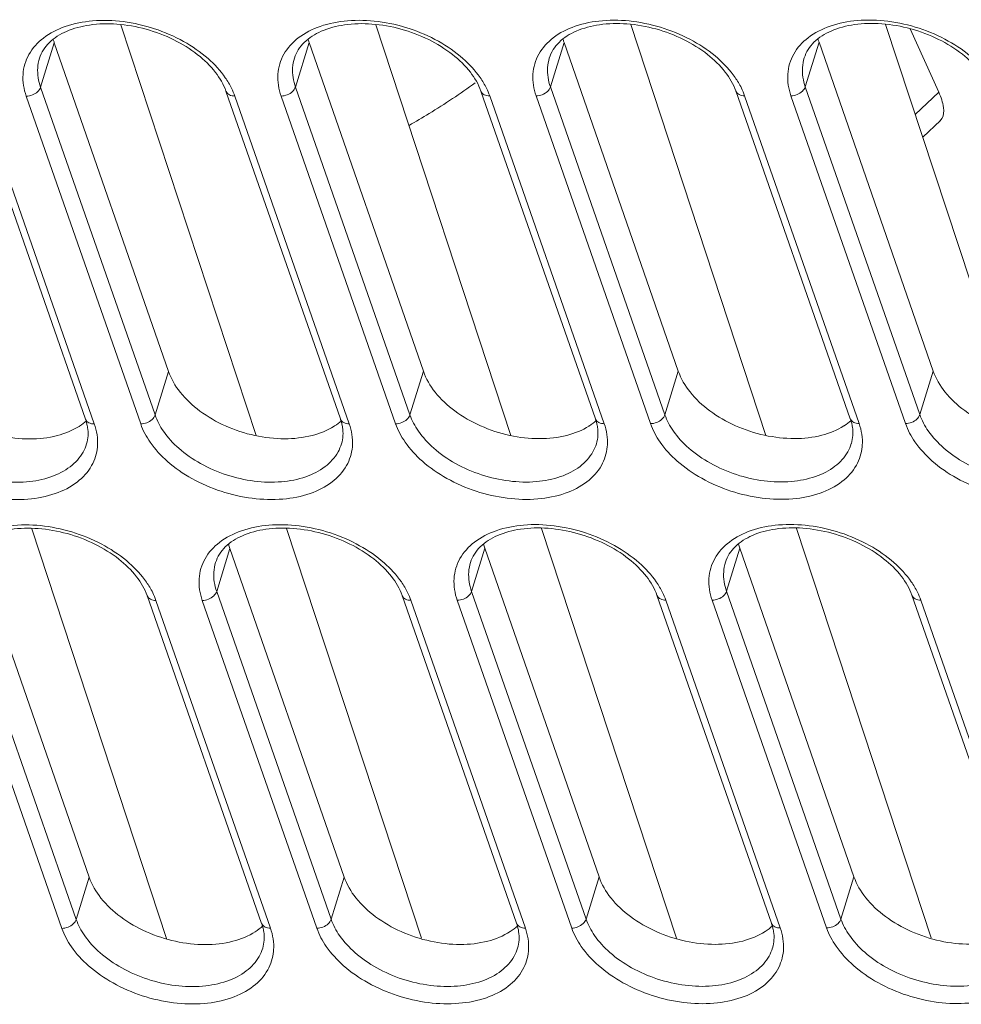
# Model space of a CAD drawing. Header units: millimetres. Extents: x -473 to 23648, y -382 to 1866.
# Tile 324 of 607: x 8212 to 8250, y 397 to 437. Entities that reach past the tile are written whole.
import ezdxf

# ---------------------------------------------------------------- set-up
doc = ezdxf.new("R2010")
doc.units = ezdxf.units.MM
doc.header["$LTSCALE"] = 80
doc.layers.add('09_ALL_ROUNDS', color=7, linetype='CONTINUOUS')
doc.layers.add('20_ALL_FEATURES', color=7, linetype='CONTINUOUS')

msp = doc.modelspace()

# ---------------------------------------------------------------- linework, layer by layer
at = {"layer": '09_ALL_ROUNDS', "color": 0, "linetype": 'Continuous', "lineweight": 0}
for p, q in [((8215.686, 436.74), (8221.196, 419.996)), ((8226.077, 436.745), (8231.587, 420.001)), ((8236.468, 436.751), (8241.978, 420.006)), ((8246.859, 436.756), (8252.37, 420.011)), ((8247.858, 436.582), (8249.027, 433.99)), ((8212.412, 434.198), (8212.971, 436.011)), ((8222.803, 434.203), (8223.362, 436.017)), ((8233.194, 434.208), (8233.753, 436.022)), ((8243.586, 434.214), (8244.144, 436.027)), ((8209.579, 434.032), (8214.245, 420.672)), ((8217.078, 420.838), (8212.412, 434.198)), ((8219.97, 434.037), (8224.636, 420.677)), ((8220.329, 433.838), (8224.996, 420.477)), ((8226.885, 420.478), (8222.219, 433.839)), ((8227.469, 420.843), (8222.803, 434.203)), ((8230.361, 434.042), (8235.027, 420.682)), ((8230.721, 433.843), (8235.387, 420.483)), ((8237.276, 420.484), (8232.61, 433.844)), ((8237.861, 420.848), (8233.194, 434.208)), ((8240.752, 434.048), (8245.418, 420.687)), ((8241.112, 433.848), (8245.778, 420.488)), ((8247.667, 420.489), (8243.001, 433.849)), ((8248.252, 420.853), (8243.586, 434.214)), ((8249.027, 433.99), (8248.068, 433.082)), ((8209.938, 433.833), (8214.604, 420.472)), ((8216.494, 420.473), (8211.828, 433.834)), ((8249.091, 432.843), (8248.371, 432.162)), ((8217.078, 420.838), (8217.626, 422.614)), ((8227.469, 420.843), (8228.017, 422.619)), ((8237.861, 420.848), (8238.408, 422.624)), ((8248.252, 420.853), (8248.799, 422.629)), ((8214.288, 419.656), (8214.288, 419.656)), ((8224.679, 419.662), (8224.679, 419.661)), ((8235.071, 419.667), (8235.071, 419.667)), ((8245.462, 419.672), (8245.462, 419.672)), ((8212.052, 416.2), (8217.547, 399.505)), ((8222.444, 416.205), (8227.938, 399.51)), ((8232.835, 416.21), (8238.329, 399.515)), ((8243.226, 416.216), (8248.72, 399.521)), ((8219.591, 413.644), (8220.132, 415.4)), ((8229.982, 413.649), (8230.523, 415.405)), ((8240.373, 413.654), (8240.914, 415.41)), ((8213.866, 400.278), (8209.2, 413.638)), ((8216.757, 413.477), (8221.423, 400.117)), ((8224.257, 400.283), (8219.591, 413.644)), ((8227.148, 413.483), (8231.814, 400.122)), ((8234.648, 400.288), (8229.982, 413.649)), ((8237.539, 413.488), (8242.205, 400.128)), ((8245.039, 400.294), (8240.373, 413.654)), ((8247.93, 413.493), (8252.596, 400.133)), ((8213.281, 399.913), (8208.615, 413.274)), ((8217.117, 413.278), (8221.783, 399.918)), ((8223.672, 399.919), (8219.006, 413.279)), ((8227.508, 413.283), (8232.174, 399.923)), ((8234.063, 399.924), (8229.397, 413.284)), ((8237.899, 413.289), (8242.565, 399.928)), ((8244.454, 399.929), (8239.788, 413.29)), ((8248.29, 413.294), (8252.956, 399.933)), ((8213.866, 400.278), (8214.395, 401.997)), ((8224.257, 400.283), (8224.786, 402.002)), ((8234.648, 400.288), (8235.178, 402.007)), ((8245.039, 400.294), (8245.569, 402.013)), ((8221.467, 399.102), (8221.467, 399.102)), ((8231.858, 399.107), (8231.858, 399.107)), ((8242.249, 399.112), (8242.249, 399.112))]:
    msp.add_line(p, q, dxfattribs=at)
for centre, radius, start, end in [((8213.843, 456.638), 27.579, 301.4869, 306.1989), ((8213.24, 457.601), 28.714, 299.6229, 301.5087)]:
    msp.add_arc(centre, radius, start, end, dxfattribs=at)
for points, knots in [([(8219.54, 434.804), (8219.332, 435.074), (8218.805, 435.581), (8217.84, 436.175), (8216.724, 436.597), (8215.558, 436.804), (8214.451, 436.78), (8213.493, 436.533), (8212.747, 436.08), (8212.442, 435.616), (8212.368, 435.378)], [0, 0, 0, 0, 1.021902, 2.168156, 3.37957, 4.580602, 5.69805, 6.678518, 7.516412, 8.26502, 8.26502, 8.26502, 8.26502]), ([(8212.528, 436.201), (8212.794, 436.406), (8213.447, 436.732), (8214.566, 436.946), (8215.804, 436.908), (8217.062, 436.622), (8218.237, 436.113), (8219.222, 435.434), (8219.742, 434.873), (8219.941, 434.586)], [0, 0, 0, 0, 1.006167, 2.144703, 3.390625, 4.693546, 5.99235, 7.210191, 8.259732, 8.259732, 8.259732, 8.259732]), ([(8229.932, 434.809), (8229.723, 435.079), (8229.196, 435.586), (8228.231, 436.18), (8227.115, 436.602), (8225.95, 436.809), (8224.842, 436.786), (8223.884, 436.538), (8223.139, 436.085), (8222.833, 435.622), (8222.759, 435.383)], [0, 0, 0, 0, 1.021902, 2.168156, 3.37957, 4.580602, 5.69805, 6.678518, 7.516412, 8.26502, 8.26502, 8.26502, 8.26502]), ([(8222.919, 436.207), (8223.185, 436.411), (8223.838, 436.738), (8224.958, 436.951), (8226.195, 436.913), (8227.453, 436.627), (8228.628, 436.118), (8229.613, 435.439), (8230.133, 434.878), (8230.332, 434.591)], [0, 0, 0, 0, 1.006167, 2.144703, 3.390625, 4.693546, 5.99235, 7.210191, 8.259732, 8.259732, 8.259732, 8.259732]), ([(8240.323, 434.815), (8240.114, 435.084), (8239.588, 435.592), (8238.622, 436.185), (8237.506, 436.607), (8236.341, 436.814), (8235.233, 436.791), (8234.275, 436.544), (8233.53, 436.09), (8233.224, 435.627), (8233.15, 435.388)], [0, 0, 0, 0, 1.021902, 2.168156, 3.37957, 4.580602, 5.69805, 6.678518, 7.516412, 8.26502, 8.26502, 8.26502, 8.26502]), ([(8233.311, 436.212), (8233.576, 436.417), (8234.229, 436.743), (8235.349, 436.956), (8236.586, 436.918), (8237.844, 436.633), (8239.019, 436.124), (8240.005, 435.444), (8240.524, 434.884), (8240.724, 434.596)], [0, 0, 0, 0, 1.006167, 2.144703, 3.390625, 4.693546, 5.99235, 7.210191, 8.259732, 8.259732, 8.259732, 8.259732]), ([(8250.714, 434.82), (8250.505, 435.089), (8249.979, 435.597), (8249.014, 436.191), (8247.897, 436.612), (8246.732, 436.819), (8245.624, 436.796), (8244.666, 436.549), (8243.921, 436.095), (8243.615, 435.632), (8243.542, 435.394)], [0, 0, 0, 0, 1.021902, 2.168156, 3.37957, 4.580602, 5.69805, 6.678518, 7.516412, 8.26502, 8.26502, 8.26502, 8.26502]), ([(8243.702, 436.217), (8243.967, 436.422), (8244.62, 436.748), (8245.74, 436.962), (8246.977, 436.924), (8248.235, 436.638), (8249.411, 436.129), (8250.396, 435.45), (8250.915, 434.889), (8251.115, 434.601)], [0, 0, 0, 0, 1.006167, 2.144703, 3.390625, 4.693546, 5.99235, 7.210191, 8.259732, 8.259732, 8.259732, 8.259732]), ([(8211.828, 433.834), (8211.729, 434.115), (8211.629, 434.708), (8211.886, 435.58), (8212.293, 436.02), (8212.528, 436.201)], [0, 0, 0, 0, 0.895746, 1.743772, 2.635419, 2.635419, 2.635419, 2.635419]), ([(8222.219, 433.839), (8222.12, 434.121), (8222.02, 434.713), (8222.277, 435.585), (8222.684, 436.025), (8222.919, 436.207)], [0, 0, 0, 0, 0.895746, 1.743772, 2.635419, 2.635419, 2.635419, 2.635419]), ([(8232.61, 433.844), (8232.511, 434.126), (8232.411, 434.718), (8232.668, 435.59), (8233.075, 436.03), (8233.311, 436.212)], [0, 0, 0, 0, 0.895746, 1.743772, 2.635419, 2.635419, 2.635419, 2.635419]), ([(8243.001, 433.849), (8242.903, 434.131), (8242.802, 434.723), (8243.059, 435.595), (8243.466, 436.036), (8243.702, 436.217)], [0, 0, 0, 0, 0.895746, 1.743772, 2.635419, 2.635419, 2.635419, 2.635419]), ([(8212.412, 434.198), (8212.325, 434.449), (8212.256, 434.856), (8212.33, 435.251), (8212.369, 435.378)], [0, 0, 0, 0, 0.797269, 1.194661, 1.194661, 1.194661, 1.194661]), ([(8222.803, 434.203), (8222.716, 434.454), (8222.647, 434.861), (8222.721, 435.256), (8222.76, 435.383)], [0, 0, 0, 0, 0.797269, 1.194661, 1.194661, 1.194661, 1.194661]), ([(8233.194, 434.208), (8233.107, 434.459), (8233.038, 434.866), (8233.112, 435.261), (8233.151, 435.388)], [0, 0, 0, 0, 0.797269, 1.194661, 1.194661, 1.194661, 1.194661]), ([(8243.586, 434.214), (8243.498, 434.465), (8243.43, 434.872), (8243.503, 435.267), (8243.542, 435.393)], [0, 0, 0, 0, 0.797269, 1.194661, 1.194661, 1.194661, 1.194661]), ([(8211.828, 433.834), (8211.913, 433.834), (8212.083, 433.869), (8212.294, 433.995), (8212.391, 434.129), (8212.412, 434.198)], [0, 0, 0, 0, 0.2559157, 0.5080539, 0.7258315, 0.7258315, 0.7258315, 0.7258315]), ([(8220.329, 433.838), (8220.254, 433.838), (8220.113, 433.861), (8219.996, 433.967), (8219.972, 434.031), (8219.97, 434.037)], [0, 0, 0, 0, 0.2264204, 0.4138234, 0.4325729, 0.4325729, 0.4325729, 0.4325729]), ([(8222.219, 433.839), (8222.304, 433.839), (8222.474, 433.874), (8222.686, 434), (8222.782, 434.134), (8222.803, 434.203)], [0, 0, 0, 0, 0.2559157, 0.5080539, 0.7258315, 0.7258315, 0.7258315, 0.7258315]), ([(8230.721, 433.843), (8230.645, 433.843), (8230.504, 433.866), (8230.388, 433.972), (8230.363, 434.037), (8230.361, 434.042)], [0, 0, 0, 0, 0.2264204, 0.4138234, 0.4325729, 0.4325729, 0.4325729, 0.4325729]), ([(8232.61, 433.844), (8232.695, 433.844), (8232.866, 433.879), (8233.077, 434.005), (8233.173, 434.139), (8233.194, 434.208)], [0, 0, 0, 0, 0.2559157, 0.5080539, 0.7258315, 0.7258315, 0.7258315, 0.7258315]), ([(8241.112, 433.848), (8241.036, 433.848), (8240.895, 433.871), (8240.779, 433.977), (8240.754, 434.042), (8240.752, 434.048)], [0, 0, 0, 0, 0.2264204, 0.4138234, 0.4325729, 0.4325729, 0.4325729, 0.4325729]), ([(8243.001, 433.849), (8243.086, 433.849), (8243.257, 433.884), (8243.468, 434.011), (8243.564, 434.144), (8243.586, 434.214)], [0, 0, 0, 0, 0.2559157, 0.5080539, 0.7258315, 0.7258315, 0.7258315, 0.7258315]), ([(8249.027, 433.99), (8249.117, 433.79), (8249.238, 433.453), (8249.237, 433.007), (8249.111, 432.87), (8249.084, 432.847)], [0, 0, 0, 0, 0.656856, 1.098522, 1.20358, 1.20358, 1.20358, 1.20358]), ([(8214.287, 419.657), (8214.252, 419.542), (8214.1, 419.185), (8213.624, 418.667), (8212.806, 418.26), (8211.81, 418.069), (8210.71, 418.103), (8209.592, 418.357), (8208.547, 418.81), (8207.671, 419.414), (8207.039, 420.096), (8206.769, 420.597), (8206.687, 420.832)], [0, 0, 0, 0, 0.360651, 1.153035, 2.047222, 3.059063, 4.16632, 5.324243, 6.478729, 7.561427, 8.494128, 9.243535, 9.243535, 9.243535, 9.243535]), ([(8214.604, 420.472), (8214.529, 420.472), (8214.388, 420.495), (8214.271, 420.601), (8214.247, 420.666), (8214.245, 420.672)], [0, 0, 0, 0, 0.2264202, 0.4138236, 0.4325729, 0.4325729, 0.4325729, 0.4325729]), ([(8216.494, 420.473), (8216.579, 420.473), (8216.749, 420.508), (8216.96, 420.635), (8217.057, 420.768), (8217.078, 420.838)], [0, 0, 0, 0, 0.2559159, 0.5080536, 0.7258314, 0.7258314, 0.7258314, 0.7258314]), ([(8224.679, 419.662), (8224.643, 419.547), (8224.492, 419.19), (8224.015, 418.673), (8223.197, 418.265), (8222.201, 418.075), (8221.101, 418.109), (8219.983, 418.363), (8218.938, 418.815), (8218.062, 419.419), (8217.43, 420.101), (8217.161, 420.602), (8217.078, 420.838)], [0, 0, 0, 0, 0.360651, 1.153035, 2.047222, 3.059063, 4.16632, 5.324243, 6.478729, 7.561427, 8.494128, 9.243535, 9.243535, 9.243535, 9.243535]), ([(8224.996, 420.477), (8224.92, 420.477), (8224.779, 420.5), (8224.662, 420.607), (8224.638, 420.671), (8224.636, 420.677)], [0, 0, 0, 0, 0.2264202, 0.4138236, 0.4325729, 0.4325729, 0.4325729, 0.4325729]), ([(8226.885, 420.478), (8226.97, 420.478), (8227.14, 420.514), (8227.352, 420.64), (8227.448, 420.773), (8227.469, 420.843)], [0, 0, 0, 0, 0.2559159, 0.5080536, 0.7258314, 0.7258314, 0.7258314, 0.7258314]), ([(8235.07, 419.667), (8235.034, 419.552), (8234.883, 419.195), (8234.406, 418.678), (8233.588, 418.271), (8232.592, 418.08), (8231.492, 418.114), (8230.374, 418.368), (8229.33, 418.82), (8228.453, 419.424), (8227.821, 420.106), (8227.552, 420.607), (8227.469, 420.843)], [0, 0, 0, 0, 0.360651, 1.153035, 2.047222, 3.059063, 4.16632, 5.324243, 6.478729, 7.561427, 8.494128, 9.243535, 9.243535, 9.243535, 9.243535]), ([(8235.387, 420.483), (8235.311, 420.483), (8235.17, 420.506), (8235.054, 420.612), (8235.029, 420.676), (8235.027, 420.682)], [0, 0, 0, 0, 0.2264202, 0.4138236, 0.4325729, 0.4325729, 0.4325729, 0.4325729]), ([(8237.276, 420.484), (8237.361, 420.484), (8237.532, 420.519), (8237.743, 420.645), (8237.839, 420.779), (8237.861, 420.848)], [0, 0, 0, 0, 0.2559159, 0.5080536, 0.7258314, 0.7258314, 0.7258314, 0.7258314]), ([(8245.461, 419.672), (8245.426, 419.557), (8245.274, 419.201), (8244.797, 418.683), (8243.979, 418.276), (8242.983, 418.085), (8241.884, 418.119), (8240.766, 418.373), (8239.721, 418.825), (8238.845, 419.43), (8238.212, 420.111), (8237.943, 420.612), (8237.861, 420.848)], [0, 0, 0, 0, 0.360651, 1.153035, 2.047222, 3.059063, 4.16632, 5.324243, 6.478729, 7.561427, 8.494128, 9.243535, 9.243535, 9.243535, 9.243535]), ([(8245.778, 420.488), (8245.702, 420.488), (8245.561, 420.511), (8245.445, 420.617), (8245.42, 420.681), (8245.418, 420.687)], [0, 0, 0, 0, 0.2264202, 0.4138236, 0.4325729, 0.4325729, 0.4325729, 0.4325729]), ([(8247.667, 420.489), (8247.752, 420.489), (8247.923, 420.524), (8248.134, 420.65), (8248.23, 420.784), (8248.252, 420.853)], [0, 0, 0, 0, 0.2559159, 0.5080536, 0.7258314, 0.7258314, 0.7258314, 0.7258314]), ([(8255.852, 419.677), (8255.817, 419.563), (8255.665, 419.206), (8255.188, 418.688), (8254.37, 418.281), (8253.374, 418.09), (8252.275, 418.124), (8251.157, 418.378), (8250.112, 418.831), (8249.236, 419.435), (8248.603, 420.116), (8248.334, 420.617), (8248.252, 420.853)], [0, 0, 0, 0, 0.360651, 1.153035, 2.047222, 3.059063, 4.16632, 5.324243, 6.478729, 7.561427, 8.494128, 9.243535, 9.243535, 9.243535, 9.243535]), ([(8214.73, 419.528), (8214.704, 419.266), (8214.532, 418.711), (8213.907, 418.033), (8212.986, 417.574), (8211.865, 417.36), (8210.628, 417.398), (8209.37, 417.684), (8208.195, 418.193), (8207.209, 418.872), (8206.498, 419.639), (8206.195, 420.203), (8206.103, 420.468)], [0, 0, 0, 0, 0.791315, 1.682962, 2.689129, 3.827665, 5.073586, 6.376508, 7.675312, 8.893153, 9.942694, 10.785257, 10.785257, 10.785257, 10.785257]), ([(8214.288, 419.656), (8214.322, 419.764), (8214.361, 419.99), (8214.347, 420.241), (8214.323, 420.376), (8214.319, 420.4)], [0, 0, 0, 0, 0.33878, 0.6791377, 0.7501104, 0.7501104, 0.7501104, 0.7501104]), ([(8214.604, 420.472), (8214.703, 420.19), (8214.758, 419.864), (8214.732, 419.547), (8214.73, 419.528)], [0, 0, 0, 0, 0.8957455, 0.9537732, 0.9537732, 0.9537732, 0.9537732]), ([(8225.121, 419.533), (8225.095, 419.271), (8224.923, 418.716), (8224.298, 418.039), (8223.377, 417.579), (8222.257, 417.365), (8221.019, 417.403), (8219.762, 417.689), (8218.586, 418.198), (8217.6, 418.878), (8216.889, 419.644), (8216.586, 420.208), (8216.494, 420.473)], [0, 0, 0, 0, 0.791315, 1.682962, 2.689129, 3.827665, 5.073586, 6.376508, 7.675312, 8.893153, 9.942694, 10.785257, 10.785257, 10.785257, 10.785257]), ([(8224.679, 419.662), (8224.713, 419.769), (8224.753, 419.995), (8224.738, 420.247), (8224.715, 420.382), (8224.71, 420.405)], [0, 0, 0, 0, 0.33878, 0.6791377, 0.7501104, 0.7501104, 0.7501104, 0.7501104]), ([(8224.996, 420.477), (8225.094, 420.196), (8225.149, 419.869), (8225.123, 419.553), (8225.121, 419.533)], [0, 0, 0, 0, 0.8957455, 0.9537732, 0.9537732, 0.9537732, 0.9537732]), ([(8235.512, 419.539), (8235.487, 419.276), (8235.314, 418.721), (8234.689, 418.044), (8233.769, 417.585), (8232.648, 417.37), (8231.411, 417.408), (8230.153, 417.694), (8228.977, 418.203), (8227.992, 418.883), (8227.28, 419.65), (8226.977, 420.213), (8226.885, 420.478)], [0, 0, 0, 0, 0.791315, 1.682962, 2.689129, 3.827665, 5.073586, 6.376508, 7.675312, 8.893153, 9.942694, 10.785257, 10.785257, 10.785257, 10.785257]), ([(8235.071, 419.667), (8235.104, 419.775), (8235.144, 420), (8235.129, 420.252), (8235.106, 420.387), (8235.101, 420.41)], [0, 0, 0, 0, 0.33878, 0.6791377, 0.7501104, 0.7501104, 0.7501104, 0.7501104]), ([(8235.387, 420.483), (8235.485, 420.201), (8235.54, 419.875), (8235.514, 419.558), (8235.512, 419.539)], [0, 0, 0, 0, 0.8957455, 0.9537732, 0.9537732, 0.9537732, 0.9537732]), ([(8245.903, 419.544), (8245.878, 419.281), (8245.706, 418.726), (8245.08, 418.049), (8244.16, 417.59), (8243.039, 417.375), (8241.802, 417.414), (8240.544, 417.699), (8239.368, 418.208), (8238.383, 418.888), (8237.672, 419.655), (8237.369, 420.218), (8237.276, 420.484)], [0, 0, 0, 0, 0.791315, 1.682962, 2.689129, 3.827665, 5.073586, 6.376508, 7.675312, 8.893153, 9.942694, 10.785257, 10.785257, 10.785257, 10.785257]), ([(8245.462, 419.672), (8245.495, 419.78), (8245.535, 420.005), (8245.521, 420.257), (8245.497, 420.392), (8245.492, 420.415)], [0, 0, 0, 0, 0.33878, 0.6791377, 0.7501104, 0.7501104, 0.7501104, 0.7501104]), ([(8245.778, 420.488), (8245.876, 420.206), (8245.931, 419.88), (8245.905, 419.563), (8245.903, 419.544)], [0, 0, 0, 0, 0.8957455, 0.9537732, 0.9537732, 0.9537732, 0.9537732]), ([(8256.294, 419.549), (8256.269, 419.287), (8256.097, 418.732), (8255.471, 418.054), (8254.551, 417.595), (8253.43, 417.381), (8252.193, 417.419), (8250.935, 417.705), (8249.76, 418.213), (8248.774, 418.893), (8248.063, 419.66), (8247.76, 420.224), (8247.667, 420.489)], [0, 0, 0, 0, 0.791315, 1.682962, 2.689129, 3.827665, 5.073586, 6.376508, 7.675312, 8.893153, 9.942694, 10.785257, 10.785257, 10.785257, 10.785257]), ([(8216.328, 414.245), (8216.119, 414.514), (8215.593, 415.021), (8214.628, 415.615), (8213.511, 416.037), (8212.346, 416.244), (8211.238, 416.221), (8210.28, 415.973), (8209.535, 415.52), (8209.229, 415.057), (8209.156, 414.818)], [0, 0, 0, 0, 1.021902, 2.168156, 3.37957, 4.580602, 5.69805, 6.678518, 7.516412, 8.26502, 8.26502, 8.26502, 8.26502]), ([(8209.316, 415.642), (8209.581, 415.846), (8210.234, 416.173), (8211.354, 416.386), (8212.591, 416.348), (8213.849, 416.062), (8215.024, 415.553), (8216.01, 414.874), (8216.529, 414.313), (8216.729, 414.026)], [0, 0, 0, 0, 1.006167, 2.144703, 3.390625, 4.693546, 5.99235, 7.210191, 8.259732, 8.259732, 8.259732, 8.259732]), ([(8226.719, 414.25), (8226.511, 414.519), (8225.984, 415.027), (8225.019, 415.621), (8223.902, 416.042), (8222.737, 416.249), (8221.629, 416.226), (8220.672, 415.979), (8219.926, 415.525), (8219.62, 415.062), (8219.547, 414.823)], [0, 0, 0, 0, 1.021902, 2.168156, 3.37957, 4.580602, 5.69805, 6.678518, 7.516412, 8.26502, 8.26502, 8.26502, 8.26502]), ([(8219.707, 415.647), (8219.972, 415.852), (8220.625, 416.178), (8221.745, 416.391), (8222.982, 416.353), (8224.24, 416.068), (8225.416, 415.559), (8226.401, 414.879), (8226.92, 414.319), (8227.12, 414.031)], [0, 0, 0, 0, 1.006167, 2.144703, 3.390625, 4.693546, 5.99235, 7.210191, 8.259732, 8.259732, 8.259732, 8.259732]), ([(8237.11, 414.255), (8236.902, 414.524), (8236.375, 415.032), (8235.41, 415.626), (8234.293, 416.047), (8233.128, 416.255), (8232.02, 416.231), (8231.063, 415.984), (8230.317, 415.53), (8230.011, 415.067), (8229.938, 414.829)], [0, 0, 0, 0, 1.021902, 2.168156, 3.37957, 4.580602, 5.69805, 6.678518, 7.516412, 8.26502, 8.26502, 8.26502, 8.26502]), ([(8230.098, 415.652), (8230.364, 415.857), (8231.016, 416.183), (8232.136, 416.397), (8233.373, 416.359), (8234.631, 416.073), (8235.807, 415.564), (8236.792, 414.885), (8237.312, 414.324), (8237.511, 414.036)], [0, 0, 0, 0, 1.006167, 2.144703, 3.390625, 4.693546, 5.99235, 7.210191, 8.259732, 8.259732, 8.259732, 8.259732]), ([(8247.501, 414.26), (8247.293, 414.53), (8246.766, 415.037), (8245.801, 415.631), (8244.685, 416.053), (8243.519, 416.26), (8242.411, 416.236), (8241.454, 415.989), (8240.708, 415.536), (8240.402, 415.072), (8240.329, 414.834)], [0, 0, 0, 0, 1.021902, 2.168156, 3.37957, 4.580602, 5.69805, 6.678518, 7.516412, 8.26502, 8.26502, 8.26502, 8.26502]), ([(8240.489, 415.657), (8240.755, 415.862), (8241.407, 416.188), (8242.527, 416.402), (8243.765, 416.364), (8245.022, 416.078), (8246.198, 415.569), (8247.183, 414.89), (8247.703, 414.329), (8247.902, 414.042)], [0, 0, 0, 0, 1.006167, 2.144703, 3.390625, 4.693546, 5.99235, 7.210191, 8.259732, 8.259732, 8.259732, 8.259732]), ([(8219.006, 413.279), (8218.908, 413.561), (8218.807, 414.153), (8219.065, 415.025), (8219.471, 415.466), (8219.707, 415.647)], [0, 0, 0, 0, 0.895746, 1.743772, 2.635419, 2.635419, 2.635419, 2.635419]), ([(8229.397, 413.284), (8229.299, 413.566), (8229.199, 414.158), (8229.456, 415.03), (8229.862, 415.471), (8230.098, 415.652)], [0, 0, 0, 0, 0.895746, 1.743772, 2.635419, 2.635419, 2.635419, 2.635419]), ([(8239.788, 413.29), (8239.69, 413.571), (8239.59, 414.164), (8239.847, 415.036), (8240.254, 415.476), (8240.489, 415.657)], [0, 0, 0, 0, 0.895746, 1.743772, 2.635419, 2.635419, 2.635419, 2.635419]), ([(8219.591, 413.644), (8219.503, 413.894), (8219.435, 414.301), (8219.509, 414.697), (8219.548, 414.823)], [0, 0, 0, 0, 0.797269, 1.194661, 1.194661, 1.194661, 1.194661]), ([(8229.982, 413.649), (8229.894, 413.9), (8229.826, 414.307), (8229.9, 414.702), (8229.939, 414.828)], [0, 0, 0, 0, 0.797269, 1.194661, 1.194661, 1.194661, 1.194661]), ([(8240.373, 413.654), (8240.285, 413.905), (8240.217, 414.312), (8240.291, 414.707), (8240.33, 414.834)], [0, 0, 0, 0, 0.797269, 1.194661, 1.194661, 1.194661, 1.194661]), ([(8217.117, 413.278), (8217.041, 413.278), (8216.9, 413.301), (8216.784, 413.407), (8216.759, 413.472), (8216.757, 413.478)], [0, 0, 0, 0, 0.2264204, 0.4138234, 0.4325729, 0.4325729, 0.4325729, 0.4325729]), ([(8219.006, 413.279), (8219.091, 413.279), (8219.262, 413.314), (8219.473, 413.44), (8219.569, 413.574), (8219.591, 413.644)], [0, 0, 0, 0, 0.2559157, 0.5080539, 0.7258315, 0.7258315, 0.7258315, 0.7258315]), ([(8227.508, 413.283), (8227.433, 413.283), (8227.291, 413.306), (8227.175, 413.413), (8227.15, 413.477), (8227.148, 413.483)], [0, 0, 0, 0, 0.2264204, 0.4138234, 0.4325729, 0.4325729, 0.4325729, 0.4325729]), ([(8229.397, 413.284), (8229.483, 413.284), (8229.653, 413.319), (8229.864, 413.446), (8229.96, 413.579), (8229.982, 413.649)], [0, 0, 0, 0, 0.2559157, 0.5080539, 0.7258315, 0.7258315, 0.7258315, 0.7258315]), ([(8237.899, 413.289), (8237.824, 413.289), (8237.682, 413.312), (8237.566, 413.418), (8237.541, 413.482), (8237.539, 413.488)], [0, 0, 0, 0, 0.2264204, 0.4138234, 0.4325729, 0.4325729, 0.4325729, 0.4325729]), ([(8239.788, 413.29), (8239.874, 413.29), (8240.044, 413.325), (8240.255, 413.451), (8240.352, 413.585), (8240.373, 413.654)], [0, 0, 0, 0, 0.2559157, 0.5080539, 0.7258315, 0.7258315, 0.7258315, 0.7258315]), ([(8248.29, 413.294), (8248.215, 413.294), (8248.073, 413.317), (8247.957, 413.423), (8247.933, 413.487), (8247.931, 413.493)], [0, 0, 0, 0, 0.2264204, 0.4138234, 0.4325729, 0.4325729, 0.4325729, 0.4325729]), ([(8213.281, 399.913), (8213.366, 399.914), (8213.537, 399.949), (8213.748, 400.075), (8213.844, 400.209), (8213.866, 400.278)], [0, 0, 0, 0, 0.2559159, 0.5080536, 0.7258314, 0.7258314, 0.7258314, 0.7258314]), ([(8221.466, 399.102), (8221.431, 398.987), (8221.279, 398.63), (8220.802, 398.113), (8219.984, 397.706), (8218.988, 397.515), (8217.889, 397.549), (8216.771, 397.803), (8215.726, 398.255), (8214.85, 398.859), (8214.217, 399.541), (8213.948, 400.042), (8213.866, 400.278)], [0, 0, 0, 0, 0.360651, 1.153035, 2.047222, 3.059063, 4.16632, 5.324243, 6.478729, 7.561427, 8.494128, 9.243535, 9.243535, 9.243535, 9.243535]), ([(8223.672, 399.919), (8223.757, 399.919), (8223.928, 399.954), (8224.139, 400.08), (8224.235, 400.214), (8224.257, 400.283)], [0, 0, 0, 0, 0.2559159, 0.5080536, 0.7258314, 0.7258314, 0.7258314, 0.7258314]), ([(8231.857, 399.107), (8231.822, 398.992), (8231.67, 398.636), (8231.193, 398.118), (8230.375, 397.711), (8229.379, 397.52), (8228.28, 397.554), (8227.162, 397.808), (8226.117, 398.26), (8225.241, 398.865), (8224.608, 399.546), (8224.339, 400.047), (8224.257, 400.283)], [0, 0, 0, 0, 0.360651, 1.153035, 2.047222, 3.059063, 4.16632, 5.324243, 6.478729, 7.561427, 8.494128, 9.243535, 9.243535, 9.243535, 9.243535]), ([(8234.063, 399.924), (8234.149, 399.924), (8234.319, 399.959), (8234.53, 400.085), (8234.626, 400.219), (8234.648, 400.288)], [0, 0, 0, 0, 0.2559159, 0.5080536, 0.7258314, 0.7258314, 0.7258314, 0.7258314]), ([(8242.248, 399.113), (8242.213, 398.998), (8242.061, 398.641), (8241.584, 398.123), (8240.767, 397.716), (8239.77, 397.525), (8238.671, 397.559), (8237.553, 397.813), (8236.508, 398.266), (8235.632, 398.87), (8235, 399.552), (8234.73, 400.053), (8234.648, 400.288)], [0, 0, 0, 0, 0.360651, 1.153035, 2.047222, 3.059063, 4.16632, 5.324243, 6.478729, 7.561427, 8.494128, 9.243535, 9.243535, 9.243535, 9.243535]), ([(8242.565, 399.928), (8242.49, 399.928), (8242.348, 399.951), (8242.232, 400.057), (8242.208, 400.122), (8242.206, 400.128)], [0, 0, 0, 0, 0.2264202, 0.4138236, 0.4325729, 0.4325729, 0.4325729, 0.4325729]), ([(8244.454, 399.929), (8244.54, 399.929), (8244.71, 399.964), (8244.921, 400.091), (8245.018, 400.224), (8245.039, 400.294)], [0, 0, 0, 0, 0.2559159, 0.5080536, 0.7258314, 0.7258314, 0.7258314, 0.7258314]), ([(8252.639, 399.118), (8252.604, 399.003), (8252.452, 398.646), (8251.975, 398.129), (8251.158, 397.721), (8250.161, 397.531), (8249.062, 397.565), (8247.944, 397.819), (8246.899, 398.271), (8246.023, 398.875), (8245.391, 399.557), (8245.121, 400.058), (8245.039, 400.294)], [0, 0, 0, 0, 0.360651, 1.153035, 2.047222, 3.059063, 4.16632, 5.324243, 6.478729, 7.561427, 8.494128, 9.243535, 9.243535, 9.243535, 9.243535]), ([(8221.908, 398.974), (8221.883, 398.711), (8221.711, 398.156), (8221.085, 397.479), (8220.165, 397.02), (8219.044, 396.805), (8217.807, 396.843), (8216.549, 397.129), (8215.374, 397.638), (8214.388, 398.318), (8213.677, 399.085), (8213.374, 399.648), (8213.281, 399.913)], [0, 0, 0, 0, 0.791315, 1.682962, 2.689129, 3.827665, 5.073586, 6.376508, 7.675312, 8.893153, 9.942694, 10.785257, 10.785257, 10.785257, 10.785257]), ([(8221.783, 399.918), (8221.707, 399.918), (8221.566, 399.941), (8221.45, 400.047), (8221.425, 400.111), (8221.423, 400.117)], [0, 0, 0, 0, 0.2264202, 0.4138236, 0.4325729, 0.4325729, 0.4325729, 0.4325729]), ([(8221.467, 399.102), (8221.5, 399.21), (8221.54, 399.435), (8221.526, 399.687), (8221.502, 399.822), (8221.497, 399.845)], [0, 0, 0, 0, 0.33878, 0.6791377, 0.7501104, 0.7501104, 0.7501104, 0.7501104]), ([(8221.783, 399.918), (8221.881, 399.636), (8221.936, 399.31), (8221.91, 398.993), (8221.908, 398.974)], [0, 0, 0, 0, 0.8957455, 0.9537732, 0.9537732, 0.9537732, 0.9537732]), ([(8232.299, 398.979), (8232.274, 398.716), (8232.102, 398.162), (8231.476, 397.484), (8230.556, 397.025), (8229.435, 396.81), (8228.198, 396.849), (8226.94, 397.135), (8225.765, 397.643), (8224.779, 398.323), (8224.068, 399.09), (8223.765, 399.654), (8223.672, 399.919)], [0, 0, 0, 0, 0.791315, 1.682962, 2.689129, 3.827665, 5.073586, 6.376508, 7.675312, 8.893153, 9.942694, 10.785257, 10.785257, 10.785257, 10.785257]), ([(8232.174, 399.923), (8232.099, 399.923), (8231.957, 399.946), (8231.841, 400.052), (8231.816, 400.116), (8231.814, 400.122)], [0, 0, 0, 0, 0.2264202, 0.4138236, 0.4325729, 0.4325729, 0.4325729, 0.4325729]), ([(8231.858, 399.107), (8231.891, 399.215), (8231.931, 399.44), (8231.917, 399.692), (8231.893, 399.827), (8231.889, 399.85)], [0, 0, 0, 0, 0.33878, 0.6791377, 0.7501104, 0.7501104, 0.7501104, 0.7501104]), ([(8232.174, 399.923), (8232.272, 399.641), (8232.327, 399.315), (8232.301, 398.998), (8232.299, 398.979)], [0, 0, 0, 0, 0.8957455, 0.9537732, 0.9537732, 0.9537732, 0.9537732]), ([(8242.691, 398.984), (8242.665, 398.722), (8242.493, 398.167), (8241.868, 397.489), (8240.947, 397.03), (8239.826, 396.816), (8238.589, 396.854), (8237.331, 397.14), (8236.156, 397.649), (8235.17, 398.328), (8234.459, 399.095), (8234.156, 399.659), (8234.063, 399.924)], [0, 0, 0, 0, 0.791315, 1.682962, 2.689129, 3.827665, 5.073586, 6.376508, 7.675312, 8.893153, 9.942694, 10.785257, 10.785257, 10.785257, 10.785257]), ([(8242.249, 399.112), (8242.282, 399.22), (8242.322, 399.446), (8242.308, 399.697), (8242.284, 399.832), (8242.28, 399.856)], [0, 0, 0, 0, 0.33878, 0.6791377, 0.7501104, 0.7501104, 0.7501104, 0.7501104]), ([(8242.565, 399.928), (8242.664, 399.646), (8242.718, 399.32), (8242.692, 399.003), (8242.691, 398.984)], [0, 0, 0, 0, 0.8957455, 0.9537732, 0.9537732, 0.9537732, 0.9537732]), ([(8253.082, 398.989), (8253.056, 398.727), (8252.884, 398.172), (8252.259, 397.495), (8251.338, 397.035), (8250.217, 396.821), (8248.98, 396.859), (8247.722, 397.145), (8246.547, 397.654), (8245.561, 398.334), (8244.85, 399.1), (8244.547, 399.664), (8244.454, 399.929)], [0, 0, 0, 0, 0.791315, 1.682962, 2.689129, 3.827665, 5.073586, 6.376508, 7.675312, 8.893153, 9.942694, 10.785257, 10.785257, 10.785257, 10.785257])]:
    msp.add_open_spline(points, degree=3, knots=knots, dxfattribs=at)
for points in [[(8219.97, 434.037), (8219.873, 434.314), (8219.72, 434.572), (8219.54, 434.804)], [(8230.361, 434.042), (8230.264, 434.319), (8230.111, 434.578), (8229.932, 434.809)], [(8240.752, 434.048), (8240.655, 434.324), (8240.502, 434.583), (8240.323, 434.815)], [(8219.941, 434.586), (8220.037, 434.448), (8220.123, 434.304), (8220.196, 434.154)], [(8230.332, 434.591), (8230.428, 434.454), (8230.514, 434.309), (8230.588, 434.159)], [(8240.724, 434.596), (8240.819, 434.459), (8240.905, 434.315), (8240.979, 434.165)], [(8220.196, 434.154), (8220.247, 434.052), (8220.292, 433.946), (8220.329, 433.838)], [(8230.588, 434.159), (8230.638, 434.057), (8230.683, 433.951), (8230.721, 433.843)], [(8240.979, 434.165), (8241.029, 434.062), (8241.074, 433.956), (8241.112, 433.848)], [(8249.218, 433.362), (8249.237, 433.216), (8249.238, 433.046), (8249.155, 432.925)], [(8249.155, 432.925), (8249.135, 432.896), (8249.111, 432.87), (8249.084, 432.847)], [(8214.319, 420.4), (8214.301, 420.492), (8214.276, 420.583), (8214.245, 420.672)], [(8224.71, 420.405), (8224.692, 420.497), (8224.667, 420.588), (8224.636, 420.677)], [(8235.101, 420.41), (8235.083, 420.502), (8235.058, 420.593), (8235.027, 420.682)], [(8245.492, 420.415), (8245.474, 420.508), (8245.449, 420.599), (8245.418, 420.687)], [(8216.757, 413.477), (8216.66, 413.754), (8216.507, 414.013), (8216.328, 414.245)], [(8227.148, 413.483), (8227.052, 413.759), (8226.898, 414.018), (8226.719, 414.25)], [(8237.539, 413.488), (8237.443, 413.765), (8237.289, 414.023), (8237.11, 414.255)], [(8247.93, 413.493), (8247.834, 413.77), (8247.681, 414.028), (8247.501, 414.26)], [(8216.729, 414.026), (8216.824, 413.889), (8216.91, 413.744), (8216.984, 413.595)], [(8227.12, 414.031), (8227.215, 413.894), (8227.301, 413.75), (8227.375, 413.6)], [(8237.511, 414.036), (8237.606, 413.899), (8237.692, 413.755), (8237.766, 413.605)], [(8247.902, 414.042), (8247.997, 413.904), (8248.084, 413.76), (8248.157, 413.61)], [(8216.984, 413.595), (8217.034, 413.492), (8217.079, 413.386), (8217.117, 413.278)], [(8227.375, 413.6), (8227.425, 413.497), (8227.47, 413.391), (8227.508, 413.283)], [(8237.766, 413.605), (8237.817, 413.502), (8237.861, 413.397), (8237.899, 413.289)], [(8248.157, 413.61), (8248.208, 413.508), (8248.253, 413.402), (8248.29, 413.294)], [(8242.28, 399.856), (8242.262, 399.948), (8242.236, 400.039), (8242.205, 400.128)], [(8221.497, 399.845), (8221.479, 399.937), (8221.454, 400.028), (8221.423, 400.117)], [(8231.889, 399.85), (8231.87, 399.943), (8231.845, 400.034), (8231.814, 400.122)]]:
    msp.add_open_spline(points, degree=3, dxfattribs=at)
at = {"layer": '20_ALL_FEATURES', "color": 0, "linetype": 'Continuous', "lineweight": 0}
for p, q in [((8212.971, 436.011), (8217.626, 422.614)), ((8223.362, 436.017), (8228.017, 422.619)), ((8233.753, 436.022), (8238.408, 422.624)), ((8244.144, 436.027), (8248.799, 422.629)), ((8209.741, 415.394), (8214.395, 401.997)), ((8220.132, 415.4), (8224.786, 402.002)), ((8230.523, 415.405), (8235.178, 402.007)), ((8240.914, 415.41), (8245.569, 402.013))]:
    msp.add_line(p, q, dxfattribs=at)
for centre, radius, start, end in [((8215.113, 436.756), 2.268, 195.9902, 199.1649), ((8225.504, 436.761), 2.268, 195.9902, 199.1649), ((8235.895, 436.766), 2.268, 195.9902, 199.1649), ((8246.286, 436.772), 2.268, 195.9902, 199.1649), ((8222.263, 416.141), 2.257, 194.9015, 199.171), ((8232.654, 416.146), 2.257, 194.9015, 199.171), ((8243.046, 416.151), 2.257, 194.9015, 199.171)]:
    msp.add_arc(centre, radius, start, end, dxfattribs=at)
for points, knots in [([(8207.234, 422.609), (8207.341, 422.301), (8207.705, 421.691), (8208.519, 420.938), (8209.56, 420.342), (8210.735, 419.958), (8211.936, 419.819), (8213.047, 419.937), (8213.71, 420.2), (8213.984, 420.374)], [0, 0, 0, 0, 0.975423, 2.084987, 3.295656, 4.546899, 5.76864, 6.89767, 7.86845, 7.86845, 7.86845, 7.86845]), ([(8217.626, 422.614), (8217.732, 422.307), (8218.096, 421.696), (8218.91, 420.943), (8219.951, 420.347), (8221.126, 419.963), (8222.328, 419.824), (8223.438, 419.943), (8224.102, 420.205), (8224.375, 420.379)], [0, 0, 0, 0, 0.975423, 2.084987, 3.295656, 4.546899, 5.76864, 6.89767, 7.86845, 7.86845, 7.86845, 7.86845]), ([(8228.017, 422.619), (8228.123, 422.312), (8228.487, 421.701), (8229.301, 420.948), (8230.342, 420.353), (8231.517, 419.968), (8232.719, 419.829), (8233.829, 419.948), (8234.493, 420.211), (8234.766, 420.384)], [0, 0, 0, 0, 0.975423, 2.084987, 3.295656, 4.546899, 5.76864, 6.89767, 7.86845, 7.86845, 7.86845, 7.86845]), ([(8238.408, 422.624), (8238.515, 422.317), (8238.878, 421.706), (8239.692, 420.953), (8240.733, 420.358), (8241.908, 419.973), (8243.11, 419.834), (8244.22, 419.953), (8244.884, 420.216), (8245.157, 420.389)], [0, 0, 0, 0, 0.975423, 2.084987, 3.295656, 4.546899, 5.76864, 6.89767, 7.86845, 7.86845, 7.86845, 7.86845]), ([(8248.799, 422.629), (8248.906, 422.322), (8249.269, 421.712), (8250.083, 420.959), (8251.125, 420.363), (8252.299, 419.979), (8253.501, 419.84), (8254.612, 419.958), (8255.275, 420.221), (8255.548, 420.394)], [0, 0, 0, 0, 0.975423, 2.084987, 3.295656, 4.546899, 5.76864, 6.89767, 7.86845, 7.86845, 7.86845, 7.86845]), ([(8213.984, 420.374), (8213.991, 420.378), (8214.096, 420.446), (8214.197, 420.521), (8214.284, 420.598)], [0, 0, 0, 0, 0.0271254, 0.3746373, 0.3746373, 0.3746373, 0.3746373]), ([(8224.375, 420.379), (8224.382, 420.384), (8224.487, 420.451), (8224.588, 420.526), (8224.675, 420.603)], [0, 0, 0, 0, 0.0271254, 0.3746373, 0.3746373, 0.3746373, 0.3746373]), ([(8234.766, 420.384), (8234.774, 420.389), (8234.879, 420.456), (8234.979, 420.532), (8235.066, 420.608)], [0, 0, 0, 0, 0.0271254, 0.3746373, 0.3746373, 0.3746373, 0.3746373]), ([(8245.157, 420.389), (8245.165, 420.394), (8245.27, 420.462), (8245.37, 420.537), (8245.457, 420.614)], [0, 0, 0, 0, 0.0271254, 0.3746373, 0.3746373, 0.3746373, 0.3746373]), ([(8214.395, 401.997), (8214.502, 401.69), (8214.866, 401.079), (8215.679, 400.326), (8216.721, 399.73), (8217.896, 399.346), (8219.097, 399.207), (8220.217, 399.327), (8220.889, 399.595), (8221.167, 399.777)], [0, 0, 0, 0, 0.975423, 2.084987, 3.295656, 4.546899, 5.76864, 6.89767, 7.895182, 7.895182, 7.895182, 7.895182]), ([(8224.786, 402.002), (8224.893, 401.695), (8225.257, 401.084), (8226.071, 400.331), (8227.112, 399.736), (8228.287, 399.351), (8229.488, 399.212), (8230.608, 399.332), (8231.28, 399.601), (8231.558, 399.782)], [0, 0, 0, 0, 0.975423, 2.084987, 3.295656, 4.546899, 5.76864, 6.89767, 7.895182, 7.895182, 7.895182, 7.895182]), ([(8235.178, 402.007), (8235.284, 401.7), (8235.648, 401.089), (8236.462, 400.336), (8237.503, 399.741), (8238.678, 399.356), (8239.88, 399.217), (8240.999, 399.337), (8241.671, 399.606), (8241.95, 399.787)], [0, 0, 0, 0, 0.975423, 2.084987, 3.295656, 4.546899, 5.76864, 6.89767, 7.895182, 7.895182, 7.895182, 7.895182]), ([(8245.569, 402.013), (8245.675, 401.705), (8246.039, 401.095), (8246.853, 400.342), (8247.894, 399.746), (8249.069, 399.362), (8250.271, 399.223), (8251.39, 399.342), (8252.062, 399.611), (8252.341, 399.792)], [0, 0, 0, 0, 0.975423, 2.084987, 3.295656, 4.546899, 5.76864, 6.89767, 7.895182, 7.895182, 7.895182, 7.895182])]:
    msp.add_open_spline(points, degree=3, knots=knots, dxfattribs=at)
for points in [[(8221.167, 399.777), (8221.275, 399.846), (8221.377, 399.924), (8221.472, 400.011)], [(8231.558, 399.782), (8231.666, 399.852), (8231.768, 399.93), (8231.863, 400.016)], [(8241.95, 399.787), (8242.057, 399.857), (8242.159, 399.935), (8242.254, 400.021)]]:
    msp.add_open_spline(points, degree=3, dxfattribs=at)

doc.saveas('drawing.dxf')
